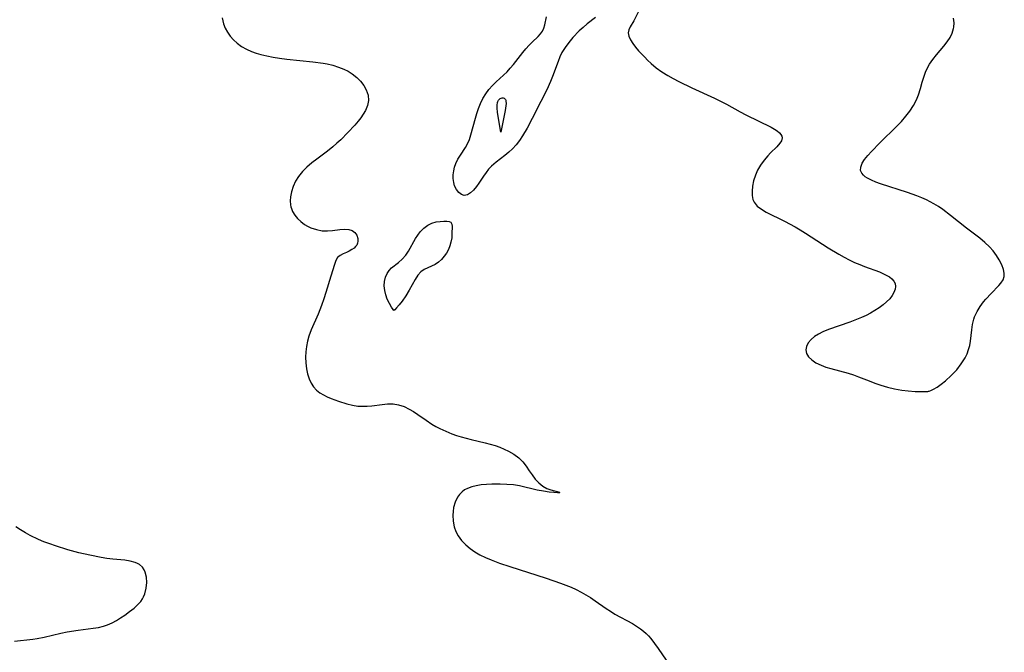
# Model space of a CAD drawing. Header units: metres. Extents: x 1073367 to 1082519, y 1569854 to 1574957.
# Tile 582 of 656: x 1078594 to 1078870, y 1573249 to 1573426. Entities that reach past the tile are written whole.
import ezdxf

# ---------------------------------------------------------------- set-up
doc = ezdxf.new("R2010")
doc.units = ezdxf.units.M
doc.layers.add('CGG_CurvaNivelLidar_v1', color=253, linetype='Continuous', lineweight=30)

msp = doc.modelspace()

# ---------------------------------------------------------------- linework, layer by layer
at = {"layer": 'CGG_CurvaNivelLidar_v1'}
for p, q in [((1078767.2323, 1573428.9007, 72), (1078765.7752, 1573426.0645, 72)), ((1078650.3169, 1573426.9565, 71.5), (1078650.7818, 1573425.2451, 71.5)), ((1078650.7818, 1573425.2451, 71.5), (1078651.2374, 1573424.0912, 71.5)), ((1078740.8101, 1573424.973, 71.5), (1078741.3154, 1573427.2699, 71.5)), ((1078755.027, 1573427.0507, 71.5), (1078752.7076, 1573425.226, 71.5)), ((1078765.7752, 1573426.0645, 72), (1078764.778, 1573424.4104, 72)), ((1078855.6219, 1573425.5865, 72), (1078855.4984, 1573426.8802, 72)), ((1078855.5751, 1573424.3287, 72), (1078855.6219, 1573425.5865, 72)), ((1078651.2374, 1573424.0912, 71.5), (1078651.8767, 1573422.8873, 71.5)), ((1078651.8767, 1573422.8873, 71.5), (1078652.6464, 1573421.769, 71.5)), ((1078739.6464, 1573422.4174, 71.5), (1078740.168, 1573423.2017, 71.5)), ((1078740.168, 1573423.2017, 71.5), (1078740.555, 1573424.0676, 71.5)), ((1078740.555, 1573424.0676, 71.5), (1078740.8101, 1573424.973, 71.5)), ((1078750.5308, 1573423.2821, 71.5), (1078748.714, 1573421.3857, 71.5)), ((1078751.5959, 1573424.272, 71.5), (1078750.5308, 1573423.2821, 71.5)), ((1078752.7076, 1573425.226, 71.5), (1078751.5959, 1573424.272, 71.5)), ((1078764.4148, 1573423.6125, 72), (1078764.2643, 1573422.7813, 72)), ((1078764.2643, 1573422.7813, 72), (1078764.418, 1573421.8282, 72)), ((1078764.778, 1573424.4104, 72), (1078764.4148, 1573423.6125, 72)), ((1078854.489, 1573421.4372, 72), (1078855.1199, 1573422.6766, 72)), ((1078855.1199, 1573422.6766, 72), (1078855.515, 1573423.9543, 72)), ((1078855.515, 1573423.9543, 72), (1078855.5751, 1573424.3287, 72)), ((1078652.6464, 1573421.769, 71.5), (1078653.5354, 1573420.744, 71.5)), ((1078653.5354, 1573420.744, 71.5), (1078654.5393, 1573419.8246, 71.5)), ((1078654.5393, 1573419.8246, 71.5), (1078655.7982, 1573418.9303, 71.5)), ((1078736.4491, 1573419.2429, 71.5), (1078737.3309, 1573420.1431, 71.5)), ((1078737.3309, 1573420.1431, 71.5), (1078738.9613, 1573421.6814, 71.5)), ((1078738.9613, 1573421.6814, 71.5), (1078739.6464, 1573422.4174, 71.5)), ((1078747.5773, 1573420.052, 71.5), (1078746.546, 1573418.6599, 71.5)), ((1078748.714, 1573421.3857, 71.5), (1078747.5773, 1573420.052, 71.5)), ((1078764.418, 1573421.8282, 72), (1078764.8523, 1573420.8136, 72)), ((1078764.8523, 1573420.8136, 72), (1078765.5052, 1573419.7574, 72)), ((1078765.5052, 1573419.7574, 72), (1078766.2731, 1573418.7411, 72)), ((1078852.7638, 1573419.0329, 72), (1078853.6858, 1573420.2255, 72)), ((1078853.6858, 1573420.2255, 72), (1078854.489, 1573421.4372, 72)), ((1078655.7982, 1573418.9303, 71.5), (1078657.1713, 1573418.167, 71.5)), ((1078657.1713, 1573418.167, 71.5), (1078658.6341, 1573417.5184, 71.5)), ((1078658.6341, 1573417.5184, 71.5), (1078659.8999, 1573417.0608, 71.5)), ((1078659.8999, 1573417.0608, 71.5), (1078661.2058, 1573416.6696, 71.5)), ((1078732.0414, 1573413.889, 71.5), (1078734.6621, 1573417.2306, 71.5)), ((1078734.6621, 1573417.2306, 71.5), (1078735.5533, 1573418.2686, 71.5)), ((1078735.5533, 1573418.2686, 71.5), (1078736.4491, 1573419.2429, 71.5)), ((1078745.6591, 1573417.1908, 71.5), (1078745.0881, 1573415.9846, 71.5)), ((1078746.546, 1573418.6599, 71.5), (1078745.6591, 1573417.1908, 71.5)), ((1078766.2731, 1573418.7411, 72), (1078767.1523, 1573417.7079, 72)), ((1078767.1523, 1573417.7079, 72), (1078768.865, 1573415.8754, 72)), ((1078850.6578, 1573416.529, 72), (1078852.7638, 1573419.0329, 72)), ((1078661.2058, 1573416.6696, 71.5), (1078662.9043, 1573416.2617, 71.5)), ((1078662.9043, 1573416.2617, 71.5), (1078664.6412, 1573415.9302, 71.5)), ((1078664.6412, 1573415.9302, 71.5), (1078666.4046, 1573415.6551, 71.5)), ((1078666.4046, 1573415.6551, 71.5), (1078668.533, 1573415.383, 71.5)), ((1078668.533, 1573415.383, 71.5), (1078675.7615, 1573414.6385, 71.5)), ((1078675.7615, 1573414.6385, 71.5), (1078678.6789, 1573414.2226, 71.5)), ((1078678.6789, 1573414.2226, 71.5), (1078679.7705, 1573414.0146, 71.5)), ((1078744.5894, 1573414.7334, 71.5), (1078743.0329, 1573410.513, 71.5)), ((1078745.0881, 1573415.9846, 71.5), (1078744.5894, 1573414.7334, 71.5)), ((1078768.865, 1573415.8754, 72), (1078769.649, 1573415.0931, 72)), ((1078769.649, 1573415.0931, 72), (1078770.6523, 1573414.1584, 72)), ((1078848.779, 1573413.9533, 72), (1078849.6363, 1573415.2248, 72)), ((1078849.6363, 1573415.2248, 72), (1078850.6578, 1573416.529, 72)), ((1078679.7705, 1573414.0146, 71.5), (1078681.3897, 1573413.6264, 71.5)), ((1078681.3897, 1573413.6264, 71.5), (1078682.9561, 1573413.1409, 71.5)), ((1078682.9561, 1573413.1409, 71.5), (1078684.452, 1573412.544, 71.5)), ((1078684.452, 1573412.544, 71.5), (1078685.6557, 1573411.9357, 71.5)), ((1078685.6557, 1573411.9357, 71.5), (1078686.7825, 1573411.2384, 71.5)), ((1078729.3105, 1573410.8943, 71.5), (1078730.2639, 1573411.8186, 71.5)), ((1078730.2639, 1573411.8186, 71.5), (1078731.1768, 1573412.8297, 71.5)), ((1078731.1768, 1573412.8297, 71.5), (1078732.0414, 1573413.889, 71.5)), ((1078770.6523, 1573414.1584, 72), (1078772.114, 1573412.9563, 72)), ((1078772.114, 1573412.9563, 72), (1078773.6752, 1573411.8302, 72)), ((1078773.6752, 1573411.8302, 72), (1078775.3151, 1573410.7775, 72)), ((1078847.2447, 1573410.6115, 72), (1078847.6393, 1573411.6787, 72)), ((1078847.6393, 1573411.6787, 72), (1078848.0994, 1573412.7151, 72)), ((1078848.0994, 1573412.7151, 72), (1078848.779, 1573413.9533, 72)), ((1078686.7825, 1573411.2384, 71.5), (1078688.0846, 1573410.2291, 71.5)), ((1078688.0846, 1573410.2291, 71.5), (1078689.1755, 1573409.1393, 71.5)), ((1078689.1755, 1573409.1393, 71.5), (1078690.0878, 1573407.9569, 71.5)), ((1078726.1575, 1573407.942, 71.5), (1078727.2215, 1573408.9923, 71.5)), ((1078727.2215, 1573408.9923, 71.5), (1078729.3105, 1573410.8943, 71.5)), ((1078742.434, 1573409.0418, 71.5), (1078741.3801, 1573406.7242, 71.5)), ((1078743.0329, 1573410.513, 71.5), (1078742.434, 1573409.0418, 71.5)), ((1078775.3151, 1573410.7775, 72), (1078776.8412, 1573409.8941, 72)), ((1078776.8412, 1573409.8941, 72), (1078778.4056, 1573409.0578, 72)), ((1078778.4056, 1573409.0578, 72), (1078782.0807, 1573407.2652, 72)), ((1078846.2143, 1573407.0984, 72), (1078846.7119, 1573408.8663, 72)), ((1078846.7119, 1573408.8663, 72), (1078847.2447, 1573410.6115, 72)), ((1078690.0878, 1573407.9569, 71.5), (1078690.7928, 1573406.7031, 71.5)), ((1078690.7928, 1573406.7031, 71.5), (1078691.2818, 1573405.258, 71.5)), ((1078724.2773, 1573405.5988, 71.5), (1078725.1663, 1573406.8202, 71.5)), ((1078725.1663, 1573406.8202, 71.5), (1078726.1575, 1573407.942, 71.5)), ((1078741.3801, 1573406.7242, 71.5), (1078739.7642, 1573403.4513, 71.5)), ((1078782.0807, 1573407.2652, 72), (1078788.4016, 1573404.3985, 72)), ((1078845.6508, 1573405.3394, 72), (1078846.2143, 1573407.0984, 72)), ((1078691.407, 1573403.7813, 71.5), (1078691.1331, 1573402.3446, 71.5)), ((1078691.2818, 1573405.258, 71.5), (1078691.407, 1573403.7813, 71.5)), ((1078722.8332, 1573402.9203, 71.5), (1078723.4995, 1573404.2937, 71.5)), ((1078723.4995, 1573404.2937, 71.5), (1078724.2773, 1573405.5988, 71.5)), ((1078727.4825, 1573402.4802, 71), (1078727.5945, 1573403.1789, 71)), ((1078727.5945, 1573403.1789, 71), (1078727.7021, 1573403.4963, 71)), ((1078727.7021, 1573403.4963, 71), (1078727.8655, 1573403.8055, 71)), ((1078727.8655, 1573403.8055, 71), (1078728.0751, 1573404.0666, 71)), ((1078728.0751, 1573404.0666, 71), (1078728.3242, 1573404.2673, 71)), ((1078728.3242, 1573404.2673, 71), (1078728.6001, 1573404.4053, 71)), ((1078728.6001, 1573404.4053, 71), (1078728.9046, 1573404.478, 71)), ((1078728.9046, 1573404.478, 71), (1078729.2011, 1573404.4722, 71)), ((1078729.2011, 1573404.4722, 71), (1078729.4673, 1573404.3799, 71)), ((1078729.4673, 1573404.3799, 71), (1078729.6448, 1573404.2372, 71)), ((1078729.6448, 1573404.2372, 71), (1078729.7878, 1573404.0432, 71)), ((1078729.7878, 1573404.0432, 71), (1078729.8955, 1573403.8094, 71)), ((1078729.8955, 1573403.8094, 71), (1078729.9647, 1573403.5449, 71)), ((1078729.9647, 1573403.5449, 71), (1078729.9891, 1573402.9387, 71)), ((1078739.7642, 1573403.4513, 71.5), (1078737.3129, 1573398.6914, 71.5)), ((1078788.4016, 1573404.3985, 72), (1078790.4897, 1573403.4045, 72)), ((1078790.4897, 1573403.4045, 72), (1078791.7784, 1573402.7392, 72)), ((1078844.2361, 1573402.3186, 72), (1078845.0683, 1573403.9145, 72)), ((1078845.0683, 1573403.9145, 72), (1078845.6508, 1573405.3394, 72)), ((1078690.5326, 1573400.9206, 71.5), (1078689.9457, 1573399.9161, 71.5)), ((1078691.1331, 1573402.3446, 71.5), (1078690.5326, 1573400.9206, 71.5)), ((1078721.8117, 1573400.0889, 71.5), (1078722.2855, 1573401.5208, 71.5)), ((1078722.2855, 1573401.5208, 71.5), (1078722.8332, 1573402.9203, 71.5)), ((1078727.481, 1573401.6549, 71), (1078727.4825, 1573402.4802, 71)), ((1078727.6076, 1573400.375, 71), (1078727.481, 1573401.6549, 71)), ((1078729.6952, 1573400.9815, 71), (1078728.5, 1573394.8223, 71)), ((1078729.9162, 1573402.2743, 71), (1078729.6952, 1573400.9815, 71)), ((1078729.9891, 1573402.9387, 71), (1078729.9162, 1573402.2743, 71)), ((1078791.7784, 1573402.7392, 72), (1078795.6306, 1573400.5469, 72)), ((1078795.6306, 1573400.5469, 72), (1078797.2706, 1573399.691, 72)), ((1078842.1361, 1573399.3147, 72), (1078843.2524, 1573400.7839, 72)), ((1078843.2524, 1573400.7839, 72), (1078844.2361, 1573402.3186, 72)), ((1078688.4874, 1573397.9369, 71.5), (1078687.5541, 1573396.8412, 71.5)), ((1078689.2565, 1573398.9221, 71.5), (1078688.4874, 1573397.9369, 71.5)), ((1078689.9457, 1573399.9161, 71.5), (1078689.2565, 1573398.9221, 71.5)), ((1078720.1216, 1573394.1119, 71.5), (1078721.4086, 1573398.7428, 71.5)), ((1078721.4086, 1573398.7428, 71.5), (1078721.8117, 1573400.0889, 71.5)), ((1078728.5, 1573394.8223, 71), (1078727.6076, 1573400.375, 71)), ((1078737.3129, 1573398.6914, 71.5), (1078735.8867, 1573396.0059, 71.5)), ((1078797.2706, 1573399.691, 72), (1078804.3264, 1573396.2343, 72)), ((1078839.55, 1573396.5219, 72), (1078840.8842, 1573397.8928, 72)), ((1078840.8842, 1573397.8928, 72), (1078842.1361, 1573399.3147, 72)), ((1078687.5541, 1573396.8412, 71.5), (1078685.6321, 1573394.7502, 71.5)), ((1078735.8867, 1573396.0059, 71.5), (1078734.6189, 1573393.8387, 71.5)), ((1078804.3264, 1573396.2343, 72), (1078805.2906, 1573395.6891, 72)), ((1078805.2906, 1573395.6891, 72), (1078806.0298, 1573395.1934, 72)), ((1078806.0298, 1573395.1934, 72), (1078806.6399, 1573394.6767, 72)), ((1078834.7923, 1573391.9001, 72), (1078839.55, 1573396.5219, 72)), ((1078683.6224, 1573392.7368, 71.5), (1078682.5428, 1573391.7405, 71.5)), ((1078685.6321, 1573394.7502, 71.5), (1078683.6224, 1573392.7368, 71.5)), ((1078719.1985, 1573391.6165, 71.5), (1078719.705, 1573392.8173, 71.5)), ((1078719.705, 1573392.8173, 71.5), (1078720.1216, 1573394.1119, 71.5)), ((1078733.7342, 1573392.5307, 71.5), (1078732.7776, 1573391.2993, 71.5)), ((1078734.6189, 1573393.8387, 71.5), (1078733.7342, 1573392.5307, 71.5)), ((1078806.6399, 1573394.6767, 72), (1078807.0437, 1573394.2059, 72)), ((1078807.2059, 1573392.4091, 72), (1078806.7817, 1573391.7326, 72)), ((1078807.0437, 1573394.2059, 72), (1078807.2871, 1573393.7654, 72)), ((1078807.3968, 1573393.3111, 72), (1078807.2059, 1573392.4091, 72)), ((1078807.2871, 1573393.7654, 72), (1078807.3968, 1573393.3111, 72)), ((1078679.8986, 1573389.5608, 71.5), (1078676.9048, 1573387.3158, 71.5)), ((1078681.4282, 1573390.7783, 71.5), (1078679.8986, 1573389.5608, 71.5)), ((1078682.5428, 1573391.7405, 71.5), (1078681.4282, 1573390.7783, 71.5)), ((1078717.1599, 1573388.4194, 71.5), (1078718.5865, 1573390.557, 71.5)), ((1078718.5865, 1573390.557, 71.5), (1078719.1985, 1573391.6165, 71.5)), ((1078731.743, 1573390.1618, 71.5), (1078730.7177, 1573389.2071, 71.5)), ((1078732.7776, 1573391.2993, 71.5), (1078731.743, 1573390.1618, 71.5)), ((1078805.9454, 1573390.7809, 72), (1078804.1649, 1573389.0368, 72)), ((1078806.7817, 1573391.7326, 72), (1078805.9454, 1573390.7809, 72)), ((1078831.4283, 1573388.3199, 72), (1078832.4419, 1573389.4517, 72)), ((1078832.4419, 1573389.4517, 72), (1078834.7923, 1573391.9001, 72)), ((1078676.9048, 1573387.3158, 71.5), (1078675.5097, 1573386.2253, 71.5)), ((1078715.8899, 1573386.0349, 71.5), (1078716.4697, 1573387.2558, 71.5)), ((1078716.4697, 1573387.2558, 71.5), (1078717.1599, 1573388.4194, 71.5)), ((1078729.6481, 1573388.3247, 71.5), (1078727.1705, 1573386.4282, 71.5)), ((1078730.7177, 1573389.2071, 71.5), (1078729.6481, 1573388.3247, 71.5)), ((1078802.3527, 1573386.9982, 72), (1078801.3861, 1573385.628, 72)), ((1078803.4081, 1573388.2542, 72), (1078802.3527, 1573386.9982, 72)), ((1078804.1649, 1573389.0368, 72), (1078803.4081, 1573388.2542, 72)), ((1078829.8649, 1573386.1668, 72), (1078830.5486, 1573387.225, 72)), ((1078830.5486, 1573387.225, 72), (1078831.4283, 1573388.3199, 72)), ((1078674.1326, 1573385.0348, 71.5), (1078672.8751, 1573383.7745, 71.5)), ((1078675.5097, 1573386.2253, 71.5), (1078674.1326, 1573385.0348, 71.5)), ((1078715.1833, 1573382.9134, 71.5), (1078715.3068, 1573383.9643, 71.5)), ((1078715.3068, 1573383.9643, 71.5), (1078715.5426, 1573385.0113, 71.5)), ((1078715.5426, 1573385.0113, 71.5), (1078715.8899, 1573386.0349, 71.5)), ((1078725.0891, 1573384.4276, 71.5), (1078724.3672, 1573383.4972, 71.5)), ((1078725.8816, 1573385.2975, 71.5), (1078725.0891, 1573384.4276, 71.5)), ((1078727.1705, 1573386.4282, 71.5), (1078725.8816, 1573385.2975, 71.5)), ((1078800.542, 1573384.1736, 72), (1078799.9065, 1573382.7686, 72)), ((1078801.3861, 1573385.628, 72), (1078800.542, 1573384.1736, 72)), ((1078829.4206, 1573384.1186, 72), (1078829.4361, 1573385.0609, 72)), ((1078829.7422, 1573383.3343, 72), (1078829.4206, 1573384.1186, 72)), ((1078829.4361, 1573385.0609, 72), (1078829.8649, 1573386.1668, 72)), ((1078670.9381, 1573381.059, 71.5), (1078670.2769, 1573379.6243, 71.5)), ((1078671.782, 1573382.4265, 71.5), (1078670.9381, 1573381.059, 71.5)), ((1078672.8751, 1573383.7745, 71.5), (1078671.782, 1573382.4265, 71.5)), ((1078715.1788, 1573381.8086, 71.5), (1078715.1833, 1573382.9134, 71.5)), ((1078715.3048, 1573380.7504, 71.5), (1078715.1788, 1573381.8086, 71.5)), ((1078723.6972, 1573382.5328, 71.5), (1078722.3859, 1573380.5338, 71.5)), ((1078724.3672, 1573383.4972, 71.5), (1078723.6972, 1573382.5328, 71.5)), ((1078799.4064, 1573381.2135, 72), (1078799.0878, 1573379.6598, 72)), ((1078799.9065, 1573382.7686, 72), (1078799.4064, 1573381.2135, 72)), ((1078830.2317, 1573382.7529, 72), (1078829.7422, 1573383.3343, 72)), ((1078830.7361, 1573382.3339, 72), (1078830.2317, 1573382.7529, 72)), ((1078831.3277, 1573381.9428, 72), (1078830.7361, 1573382.3339, 72)), ((1078832.4313, 1573381.3588, 72), (1078831.3277, 1573381.9428, 72)), ((1078833.6801, 1573380.8206, 72), (1078832.4313, 1573381.3588, 72)), ((1078670.2769, 1573379.6243, 71.5), (1078669.7997, 1573378.1526, 71.5)), ((1078715.5631, 1573379.7694, 71.5), (1078715.3048, 1573380.7504, 71.5)), ((1078716.054, 1573378.7246, 71.5), (1078715.5631, 1573379.7694, 71.5)), ((1078716.6976, 1573377.8905, 71.5), (1078716.054, 1573378.7246, 71.5)), ((1078720.8859, 1573378.6197, 71.5), (1078720.0159, 1573377.8282, 71.5)), ((1078721.7246, 1573379.6072, 71.5), (1078720.8859, 1573378.6197, 71.5)), ((1078722.3859, 1573380.5338, 71.5), (1078721.7246, 1573379.6072, 71.5)), ((1078799.0878, 1573379.6598, 72), (1078798.9615, 1573378.3439, 72)), ((1078798.9615, 1573378.3439, 72), (1078798.9989, 1573377.0946, 72)), ((1078835.0373, 1573380.3179, 72), (1078833.6801, 1573380.8206, 72)), ((1078842.6068, 1573377.905, 72), (1078835.0373, 1573380.3179, 72)), ((1078669.5212, 1573376.6717, 71.5), (1078669.4593, 1573375.5462, 71.5)), ((1078669.4593, 1573375.5462, 71.5), (1078669.5464, 1573374.4465, 71.5)), ((1078669.7997, 1573378.1526, 71.5), (1078669.5212, 1573376.6717, 71.5)), ((1078717.4494, 1573377.326, 71.5), (1078716.6976, 1573377.8905, 71.5)), ((1078718.2726, 1573377.108, 71.5), (1078717.4494, 1573377.326, 71.5)), ((1078719.137, 1573377.2971, 71.5), (1078718.2726, 1573377.108, 71.5)), ((1078720.0159, 1573377.8282, 71.5), (1078719.137, 1573377.2971, 71.5)), ((1078798.9989, 1573377.0946, 72), (1078799.2356, 1573375.9459, 72)), ((1078799.2356, 1573375.9459, 72), (1078799.5513, 1573375.2128, 72)), ((1078845.2051, 1573376.9989, 72), (1078842.6068, 1573377.905, 72)), ((1078846.5794, 1573376.455, 72), (1078845.2051, 1573376.9989, 72)), ((1078847.9263, 1573375.8545, 72), (1078846.5794, 1573376.455, 72)), ((1078848.9617, 1573375.3336, 72), (1078847.9263, 1573375.8545, 72)), ((1078669.5464, 1573374.4465, 71.5), (1078669.651, 1573373.9151, 71.5)), ((1078669.651, 1573373.9151, 71.5), (1078669.7891, 1573373.4279, 71.5)), ((1078669.7891, 1573373.4279, 71.5), (1078670.1156, 1573372.6171, 71.5)), ((1078799.5513, 1573375.2128, 72), (1078800.1055, 1573374.4497, 72)), ((1078800.1055, 1573374.4497, 72), (1078800.4178, 1573374.1308, 72)), ((1078800.4178, 1573374.1308, 72), (1078801.5836, 1573373.227, 72)), ((1078801.5836, 1573373.227, 72), (1078802.9713, 1573372.4149, 72)), ((1078849.9734, 1573374.7699, 72), (1078848.9617, 1573375.3336, 72)), ((1078851.2438, 1573373.9826, 72), (1078849.9734, 1573374.7699, 72)), ((1078852.4792, 1573373.1391, 72), (1078851.2438, 1573373.9826, 72)), ((1078854.6636, 1573371.4955, 72), (1078852.4792, 1573373.1391, 72)), ((1078670.1156, 1573372.6171, 71.5), (1078670.7308, 1573371.5694, 71.5)), ((1078670.7308, 1573371.5694, 71.5), (1078671.5068, 1573370.6083, 71.5)), ((1078671.5068, 1573370.6083, 71.5), (1078672.4153, 1573369.7426, 71.5)), ((1078802.9713, 1573372.4149, 72), (1078808.1137, 1573369.8558, 72)), ((1078859.1532, 1573367.8825, 72), (1078854.6636, 1573371.4955, 72)), ((1078672.4153, 1573369.7426, 71.5), (1078673.435, 1573368.986, 71.5)), ((1078673.435, 1573368.986, 71.5), (1078674.3183, 1573368.4694, 71.5)), ((1078674.3183, 1573368.4694, 71.5), (1078675.2477, 1573368.0326, 71.5)), ((1078675.2477, 1573368.0326, 71.5), (1078676.8219, 1573367.4982, 71.5)), ((1078676.8219, 1573367.4982, 71.5), (1078678.4398, 1573367.2094, 71.5)), ((1078679.8655, 1573367.1756, 71.5), (1078681.2757, 1573367.2785, 71.5)), ((1078681.2757, 1573367.2785, 71.5), (1078683.3965, 1573367.5129, 71.5)), ((1078683.3965, 1573367.5129, 71.5), (1078684.6822, 1573367.5875, 71.5)), ((1078684.6822, 1573367.5875, 71.5), (1078685.846, 1573367.5192, 71.5)), ((1078685.846, 1573367.5192, 71.5), (1078686.8322, 1573367.2399, 71.5)), ((1078686.8322, 1573367.2399, 71.5), (1078687.6084, 1573366.682, 71.5)), ((1078705.9189, 1573366.8806, 71.5), (1078706.9143, 1573367.9059, 71.5)), ((1078706.9143, 1573367.9059, 71.5), (1078708.0145, 1573368.737, 71.5)), ((1078708.0145, 1573368.737, 71.5), (1078709.1836, 1573369.3352, 71.5)), ((1078709.1836, 1573369.3352, 71.5), (1078710.3439, 1573369.6655, 71.5)), ((1078710.3439, 1573369.6655, 71.5), (1078711.4829, 1573369.8205, 71.5)), ((1078711.4829, 1573369.8205, 71.5), (1078712.5418, 1573369.8798, 71.5)), ((1078712.5418, 1573369.8798, 71.5), (1078713.3515, 1573369.888, 71.5)), ((1078713.3515, 1573369.888, 71.5), (1078714.0141, 1573369.8053, 71.5)), ((1078714.0141, 1573369.8053, 71.5), (1078714.4846, 1573369.5546, 71.5)), ((1078714.4846, 1573369.5546, 71.5), (1078714.7329, 1573369.075, 71.5)), ((1078714.7329, 1573369.075, 71.5), (1078714.8224, 1573368.3934, 71.5)), ((1078714.8224, 1573368.3934, 71.5), (1078714.812, 1573366.4396, 71.5)), ((1078808.1137, 1573369.8558, 72), (1078811.0391, 1573368.2727, 72)), ((1078811.0391, 1573368.2727, 72), (1078812.4971, 1573367.4213, 72)), ((1078812.4971, 1573367.4213, 72), (1078813.9971, 1573366.4931, 72)), ((1078862.8322, 1573365.0645, 72), (1078859.1532, 1573367.8825, 72)), ((1078678.4398, 1573367.2094, 71.5), (1078679.8655, 1573367.1756, 71.5)), ((1078687.6084, 1573366.682, 71.5), (1078688.1371, 1573365.9188, 71.5)), ((1078688.1371, 1573365.9188, 71.5), (1078688.4139, 1573365.0415, 71.5)), ((1078688.4139, 1573365.0415, 71.5), (1078688.4406, 1573364.2657, 71.5)), ((1078702.6637, 1573361.4477, 71.5), (1078704.6125, 1573364.9721, 71.5)), ((1078704.6125, 1573364.9721, 71.5), (1078705.2328, 1573365.9623, 71.5)), ((1078705.2328, 1573365.9623, 71.5), (1078705.9189, 1573366.8806, 71.5)), ((1078714.7304, 1573365.2217, 71.5), (1078714.5251, 1573363.9502, 71.5)), ((1078714.812, 1573366.4396, 71.5), (1078714.7304, 1573365.2217, 71.5)), ((1078813.9971, 1573366.4931, 72), (1078820.3363, 1573362.3831, 72)), ((1078864.2773, 1573363.8887, 72), (1078862.8322, 1573365.0645, 72)), ((1078686.7195, 1573361.8793, 71.5), (1078686.0121, 1573361.4656, 71.5)), ((1078687.3552, 1573362.3412, 71.5), (1078686.7195, 1573361.8793, 71.5)), ((1078687.7813, 1573362.7439, 71.5), (1078687.3552, 1573362.3412, 71.5)), ((1078688.1117, 1573363.188, 71.5), (1078687.7813, 1573362.7439, 71.5)), ((1078688.3354, 1573363.7078, 71.5), (1078688.1117, 1573363.188, 71.5)), ((1078688.4406, 1573364.2657, 71.5), (1078688.3354, 1573363.7078, 71.5)), ((1078713.8143, 1573361.9013, 71.5), (1078713.2909, 1573360.9293, 71.5)), ((1078714.228, 1573362.9162, 71.5), (1078713.8143, 1573361.9013, 71.5)), ((1078714.5251, 1573363.9502, 71.5), (1078714.228, 1573362.9162, 71.5)), ((1078820.3363, 1573362.3831, 72), (1078823.3009, 1573360.5908, 72)), ((1078865.6028, 1573362.6495, 72), (1078864.2773, 1573363.8887, 72)), ((1078866.6086, 1573361.5074, 72), (1078865.6028, 1573362.6495, 72)), ((1078682.7218, 1573359.6455, 71.5), (1078682.2086, 1573358.8105, 71.5)), ((1078683.4409, 1573360.2382, 71.5), (1078682.7218, 1573359.6455, 71.5)), ((1078684.3164, 1573360.684, 71.5), (1078683.4409, 1573360.2382, 71.5)), ((1078685.2712, 1573361.1012, 71.5), (1078684.3164, 1573360.684, 71.5)), ((1078686.0121, 1573361.4656, 71.5), (1078685.2712, 1573361.1012, 71.5)), ((1078699.7882, 1573358.287, 71.5), (1078700.8867, 1573359.2335, 71.5)), ((1078700.8867, 1573359.2335, 71.5), (1078701.8745, 1573360.3043, 71.5)), ((1078701.8745, 1573360.3043, 71.5), (1078702.6637, 1573361.4477, 71.5)), ((1078711.8685, 1573359.1646, 71.5), (1078710.9884, 1573358.41, 71.5)), ((1078712.6587, 1573360.0259, 71.5), (1078711.8685, 1573359.1646, 71.5)), ((1078713.2909, 1573360.9293, 71.5), (1078712.6587, 1573360.0259, 71.5)), ((1078823.3009, 1573360.5908, 72), (1078824.8074, 1573359.7525, 72)), ((1078824.8074, 1573359.7525, 72), (1078826.2533, 1573359.0071, 72)), ((1078826.2533, 1573359.0071, 72), (1078827.7125, 1573358.3151, 72)), ((1078867.5232, 1573360.2664, 72), (1078866.6086, 1573361.5074, 72)), ((1078868.3074, 1573359.0037, 72), (1078867.5232, 1573360.2664, 72)), ((1078869.0159, 1573357.6116, 72), (1078868.3074, 1573359.0037, 72)), ((1078681.8293, 1573357.76, 71.5), (1078680.8655, 1573354.4313, 71.5)), ((1078682.2086, 1573358.8105, 71.5), (1078681.8293, 1573357.76, 71.5)), ((1078697.1797, 1573356.0785, 71.5), (1078697.8817, 1573356.8088, 71.5)), ((1078697.8817, 1573356.8088, 71.5), (1078699.7882, 1573358.287, 71.5)), ((1078707.0012, 1573356.29, 71.5), (1078706.0683, 1573355.647, 71.5)), ((1078709.0963, 1573357.2279, 71.5), (1078707.0012, 1573356.29, 71.5)), ((1078710.0534, 1573357.7625, 71.5), (1078709.0963, 1573357.2279, 71.5)), ((1078710.9884, 1573358.41, 71.5), (1078710.0534, 1573357.7625, 71.5)), ((1078827.7125, 1573358.3151, 72), (1078829.1802, 1573357.682, 72)), ((1078829.1802, 1573357.682, 72), (1078830.5116, 1573357.1616, 72)), ((1078830.5116, 1573357.1616, 72), (1078834.7301, 1573355.6117, 72)), ((1078869.5159, 1573356.2704, 72), (1078869.0159, 1573357.6116, 72)), ((1078869.719, 1573355.2801, 72), (1078869.5159, 1573356.2704, 72)), ((1078680.8655, 1573354.4313, 71.5), (1078679.479, 1573349.8858, 71.5)), ((1078695.8859, 1573352.9556, 71.5), (1078696.1417, 1573354.1456, 71.5)), ((1078696.1417, 1573354.1456, 71.5), (1078696.5925, 1573355.2161, 71.5)), ((1078696.5925, 1573355.2161, 71.5), (1078697.1797, 1573356.0785, 71.5)), ((1078704.5208, 1573353.5107, 71.5), (1078702.8218, 1573350.5064, 71.5)), ((1078705.275, 1573354.712, 71.5), (1078704.5208, 1573353.5107, 71.5)), ((1078706.0683, 1573355.647, 71.5), (1078705.275, 1573354.712, 71.5)), ((1078834.7301, 1573355.6117, 72), (1078836.0393, 1573355.0482, 72)), ((1078836.0393, 1573355.0482, 72), (1078836.7971, 1573354.6603, 72)), ((1078836.7971, 1573354.6603, 72), (1078837.48, 1573354.2405, 72)), ((1078837.48, 1573354.2405, 72), (1078838.2016, 1573353.6628, 72)), ((1078838.2016, 1573353.6628, 72), (1078838.736, 1573353.0412, 72)), ((1078869.3528, 1573353.4007, 72), (1078869.6923, 1573354.3454, 72)), ((1078869.6923, 1573354.3454, 72), (1078869.719, 1573355.2801, 72)), ((1078695.8312, 1573351.6969, 71.5), (1078695.8859, 1573352.9556, 71.5)), ((1078695.9704, 1573350.4218, 71.5), (1078695.8312, 1573351.6969, 71.5)), ((1078838.736, 1573353.0412, 72), (1078839.0761, 1573352.3571, 72)), ((1078839.0898, 1573350.7577, 72), (1078838.7651, 1573349.8758, 72)), ((1078839.0761, 1573352.3571, 72), (1078839.1952, 1573351.5792, 72)), ((1078839.1952, 1573351.5792, 72), (1078839.0898, 1573350.7577, 72)), ((1078866.004, 1573349.5922, 72), (1078868.1467, 1573351.7964, 72)), ((1078868.1467, 1573351.7964, 72), (1078868.7501, 1573352.4959, 72)), ((1078868.7501, 1573352.4959, 72), (1078869.3528, 1573353.4007, 72)), ((1078678.886, 1573348.0549, 71.5), (1078678.2444, 1573346.2153, 71.5)), ((1078679.479, 1573349.8858, 71.5), (1078678.886, 1573348.0549, 71.5)), ((1078696.2649, 1573349.1779, 71.5), (1078695.9704, 1573350.4218, 71.5)), ((1078696.6688, 1573348.0128, 71.5), (1078696.2649, 1573349.1779, 71.5)), ((1078697.254, 1573346.7338, 71.5), (1078696.6688, 1573348.0128, 71.5)), ((1078701.844, 1573348.9057, 71.5), (1078700.8586, 1573347.4567, 71.5)), ((1078702.8218, 1573350.5064, 71.5), (1078701.844, 1573348.9057, 71.5)), ((1078837.5711, 1573348.1252, 72), (1078836.7023, 1573347.2489, 72)), ((1078838.2507, 1573348.9921, 72), (1078837.5711, 1573348.1252, 72)), ((1078838.7651, 1573349.8758, 72), (1078838.2507, 1573348.9921, 72)), ((1078863.894, 1573347.2473, 72), (1078864.5389, 1573348.0191, 72)), ((1078864.5389, 1573348.0191, 72), (1078866.004, 1573349.5922, 72)), ((1078678.2444, 1573346.2153, 71.5), (1078677.3029, 1573343.8164, 71.5)), ((1078697.8258, 1573345.7278, 71.5), (1078697.254, 1573346.7338, 71.5)), ((1078698.2752, 1573345.0728, 71.5), (1078697.8258, 1573345.7278, 71.5)), ((1078699.2731, 1573345.5169, 71.5), (1078698.7469, 1573344.996, 71.5)), ((1078700.0045, 1573346.3541, 71.5), (1078699.2731, 1573345.5169, 71.5)), ((1078700.8586, 1573347.4567, 71.5), (1078700.0045, 1573346.3541, 71.5)), ((1078834.6024, 1573345.593, 72), (1078833.4183, 1573344.8157, 72)), ((1078835.7059, 1573346.4073, 72), (1078834.6024, 1573345.593, 72)), ((1078836.7023, 1573347.2489, 72), (1078835.7059, 1573346.4073, 72)), ((1078862.0652, 1573344.5205, 72), (1078862.9153, 1573345.9223, 72)), ((1078862.9153, 1573345.9223, 72), (1078863.894, 1573347.2473, 72)), ((1078677.3029, 1573343.8164, 71.5), (1078675.3678, 1573339.3804, 71.5)), ((1078698.5, 1573344.8492, 71.5), (1078698.2752, 1573345.0728, 71.5)), ((1078698.7469, 1573344.996, 71.5), (1078698.5, 1573344.8492, 71.5)), ((1078829.6766, 1573342.8366, 72), (1078828.3034, 1573342.2481, 72)), ((1078830.9408, 1573343.4375, 72), (1078829.6766, 1573342.8366, 72)), ((1078832.1679, 1573344.0821, 72), (1078830.9408, 1573343.4375, 72)), ((1078833.4183, 1573344.8157, 72), (1078832.1679, 1573344.0821, 72)), ((1078860.8224, 1573340.8941, 72), (1078861.1821, 1573342.4034, 72)), ((1078861.1821, 1573342.4034, 72), (1078861.3947, 1573343.041, 72)), ((1078861.3947, 1573343.041, 72), (1078862.0652, 1573344.5205, 72)), ((1078826.438, 1573341.5475, 72), (1078820.413, 1573339.4408, 72)), ((1078828.3034, 1573342.2481, 72), (1078826.438, 1573341.5475, 72)), ((1078860.5884, 1573339.339, 72), (1078860.8224, 1573340.8941, 72)), ((1078674.7105, 1573337.6056, 71.5), (1078674.2994, 1573336.1634, 71.5)), ((1078675.3678, 1573339.3804, 71.5), (1078674.7105, 1573337.6056, 71.5)), ((1078816.504, 1573337.4746, 72), (1078815.5546, 1573336.6921, 72)), ((1078817.6134, 1573338.1814, 72), (1078816.504, 1573337.4746, 72)), ((1078818.8497, 1573338.8081, 72), (1078817.6134, 1573338.1814, 72)), ((1078820.413, 1573339.4408, 72), (1078818.8497, 1573338.8081, 72)), ((1078860.2387, 1573336.1633, 72), (1078860.5884, 1573339.339, 72)), ((1078673.9968, 1573334.7038, 71.5), (1078673.8059, 1573333.2368, 71.5)), ((1078674.2994, 1573336.1634, 71.5), (1078673.9968, 1573334.7038, 71.5)), ((1078814.2064, 1573334.7433, 72), (1078814.0308, 1573333.7307, 72)), ((1078814.7349, 1573335.7433, 72), (1078814.2064, 1573334.7433, 72)), ((1078815.5546, 1573336.6921, 72), (1078814.7349, 1573335.7433, 72)), ((1078859.7186, 1573333.8127, 72), (1078860.0486, 1573335.0234, 72)), ((1078860.0486, 1573335.0234, 72), (1078860.2387, 1573336.1633, 72)), ((1078673.8059, 1573333.2368, 71.5), (1078673.7307, 1573331.6781, 71.5)), ((1078673.7307, 1573331.6781, 71.5), (1078673.781, 1573330.1371, 71.5)), ((1078814.0308, 1573333.7307, 72), (1078814.2588, 1573332.746, 72)), ((1078814.2588, 1573332.746, 72), (1078814.8346, 1573331.8099, 72)), ((1078814.8346, 1573331.8099, 72), (1078815.693, 1573330.9488, 72)), ((1078857.6571, 1573329.817, 72), (1078858.7214, 1573331.5232, 72)), ((1078858.7214, 1573331.5232, 72), (1078859.2833, 1573332.6732, 72)), ((1078859.2833, 1573332.6732, 72), (1078859.7186, 1573333.8127, 72)), ((1078673.781, 1573330.1371, 71.5), (1078673.9795, 1573328.4713, 71.5)), ((1078815.693, 1573330.9488, 72), (1078816.8961, 1573330.1219, 72)), ((1078816.8961, 1573330.1219, 72), (1078818.3125, 1573329.4229, 72)), ((1078818.3125, 1573329.4229, 72), (1078819.6481, 1573328.9272, 72)), ((1078819.6481, 1573328.9272, 72), (1078821.0678, 1573328.4959, 72)), ((1078856.3879, 1573328.1891, 72), (1078857.6571, 1573329.817, 72)), ((1078673.9795, 1573328.4713, 71.5), (1078674.2882, 1573327.0303, 71.5)), ((1078674.2882, 1573327.0303, 71.5), (1078674.7249, 1573325.6653, 71.5)), ((1078821.0678, 1573328.4959, 72), (1078825.957, 1573327.1824, 72)), ((1078825.957, 1573327.1824, 72), (1078827.4164, 1573326.7285, 72)), ((1078827.4164, 1573326.7285, 72), (1078828.8729, 1573326.1978, 72)), ((1078828.8729, 1573326.1978, 72), (1078831.845, 1573325.018, 72)), ((1078853.2165, 1573325.072, 72), (1078854.8268, 1573326.5289, 72)), ((1078854.8268, 1573326.5289, 72), (1078856.3879, 1573328.1891, 72)), ((1078674.7249, 1573325.6653, 71.5), (1078675.303, 1573324.4034, 71.5)), ((1078675.303, 1573324.4034, 71.5), (1078675.9955, 1573323.335, 71.5)), ((1078675.9955, 1573323.335, 71.5), (1078676.8385, 1573322.4163, 71.5)), ((1078831.845, 1573325.018, 72), (1078833.4309, 1573324.4231, 72)), ((1078833.4309, 1573324.4231, 72), (1078835.1028, 1573323.8491, 72)), ((1078835.1028, 1573323.8491, 72), (1078836.9971, 1573323.2843, 72)), ((1078836.9971, 1573323.2843, 72), (1078838.9155, 1573322.8216, 72)), ((1078849.8778, 1573322.693, 72), (1078850.8551, 1573323.2967, 72)), ((1078850.8551, 1573323.2967, 72), (1078851.9871, 1573324.0962, 72)), ((1078851.9871, 1573324.0962, 72), (1078853.2165, 1573325.072, 72)), ((1078676.8385, 1573322.4163, 71.5), (1078677.7743, 1573321.7019, 71.5)), ((1078677.7743, 1573321.7019, 71.5), (1078678.8203, 1573321.0905, 71.5)), ((1078678.8203, 1573321.0905, 71.5), (1078679.8529, 1573320.5777, 71.5)), ((1078679.8529, 1573320.5777, 71.5), (1078680.9375, 1573320.1006, 71.5)), ((1078838.9155, 1573322.8216, 72), (1078840.9747, 1573322.4594, 72)), ((1078840.9747, 1573322.4594, 72), (1078842.7982, 1573322.2411, 72)), ((1078842.7982, 1573322.2411, 72), (1078844.69, 1573322.0986, 72)), ((1078844.69, 1573322.0986, 72), (1078846.2976, 1573322.0417, 72)), ((1078846.2976, 1573322.0417, 72), (1078847.5295, 1573322.0455, 72)), ((1078847.5295, 1573322.0455, 72), (1078848.2928, 1573322.0856, 72)), ((1078848.2928, 1573322.0856, 72), (1078848.5, 1573322.1322, 72)), ((1078848.5, 1573322.1322, 72), (1078848.6536, 1573322.1254, 72)), ((1078848.6536, 1573322.1254, 72), (1078849.1334, 1573322.3077, 72)), ((1078849.1334, 1573322.3077, 72), (1078849.8778, 1573322.693, 72)), ((1078680.9375, 1573320.1006, 71.5), (1078682.9477, 1573319.34, 71.5)), ((1078682.9477, 1573319.34, 71.5), (1078685.356, 1573318.5769, 71.5)), ((1078685.356, 1573318.5769, 71.5), (1078686.8798, 1573318.2024, 71.5)), ((1078686.8798, 1573318.2024, 71.5), (1078688.419, 1573317.9689, 71.5)), ((1078688.419, 1573317.9689, 71.5), (1078689.7343, 1573317.913, 71.5)), ((1078689.7343, 1573317.913, 71.5), (1078691.056, 1573317.9623, 71.5)), ((1078691.056, 1573317.9623, 71.5), (1078692.3764, 1573318.0811, 71.5)), ((1078692.3764, 1573318.0811, 71.5), (1078695.2361, 1573318.4452, 71.5)), ((1078695.2361, 1573318.4452, 71.5), (1078696.7768, 1573318.5929, 71.5)), ((1078696.7768, 1573318.5929, 71.5), (1078698.296, 1573318.584, 71.5)), ((1078698.296, 1573318.584, 71.5), (1078699.8478, 1573318.3272, 71.5)), ((1078699.8478, 1573318.3272, 71.5), (1078701.3681, 1573317.8375, 71.5)), ((1078701.3681, 1573317.8375, 71.5), (1078702.8437, 1573317.1485, 71.5)), ((1078702.8437, 1573317.1485, 71.5), (1078704.0304, 1573316.4454, 71.5)), ((1078704.0304, 1573316.4454, 71.5), (1078705.195, 1573315.6607, 71.5)), ((1078705.195, 1573315.6607, 71.5), (1078707.5329, 1573313.9936, 71.5)), ((1078707.5329, 1573313.9936, 71.5), (1078709.2046, 1573312.8917, 71.5)), ((1078709.2046, 1573312.8917, 71.5), (1078710.2769, 1573312.2696, 71.5)), ((1078710.2769, 1573312.2696, 71.5), (1078711.3821, 1573311.6885, 71.5)), ((1078711.3821, 1573311.6885, 71.5), (1078713.0563, 1573310.9013, 71.5)), ((1078713.0563, 1573310.9013, 71.5), (1078714.7824, 1573310.2005, 71.5)), ((1078714.7824, 1573310.2005, 71.5), (1078716.0872, 1573309.7437, 71.5)), ((1078716.0872, 1573309.7437, 71.5), (1078717.4122, 1573309.3324, 71.5)), ((1078717.4122, 1573309.3324, 71.5), (1078720.1742, 1573308.5982, 71.5)), ((1078720.1742, 1573308.5982, 71.5), (1078724.1687, 1573307.6501, 71.5)), ((1078724.1687, 1573307.6501, 71.5), (1078725.5493, 1573307.2932, 71.5)), ((1078725.5493, 1573307.2932, 71.5), (1078726.9021, 1573306.8966, 71.5)), ((1078726.9021, 1573306.8966, 71.5), (1078728.2161, 1573306.4426, 71.5)), ((1078728.2161, 1573306.4426, 71.5), (1078729.4561, 1573305.9277, 71.5)), ((1078729.4561, 1573305.9277, 71.5), (1078730.6411, 1573305.3479, 71.5)), ((1078730.6411, 1573305.3479, 71.5), (1078732.1722, 1573304.4504, 71.5)), ((1078732.1722, 1573304.4504, 71.5), (1078733.5466, 1573303.4391, 71.5)), ((1078733.5466, 1573303.4391, 71.5), (1078734.7145, 1573302.3029, 71.5)), ((1078734.7145, 1573302.3029, 71.5), (1078735.612, 1573301.106, 71.5)), ((1078735.612, 1573301.106, 71.5), (1078736.4295, 1573299.8476, 71.5)), ((1078736.4295, 1573299.8476, 71.5), (1078737.2602, 1573298.6448, 71.5)), ((1078737.2602, 1573298.6448, 71.5), (1078738.1626, 1573297.4965, 71.5)), ((1078721.5819, 1573295.6345, 71.5), (1078720.3398, 1573295.3229, 71.5)), ((1078723.0112, 1573295.8547, 71.5), (1078721.5819, 1573295.6345, 71.5)), ((1078724.4966, 1573295.9813, 71.5), (1078723.0112, 1573295.8547, 71.5)), ((1078726.0191, 1573296.0422, 71.5), (1078724.4966, 1573295.9813, 71.5)), ((1078728.3124, 1573296.0548, 71.5), (1078726.0191, 1573296.0422, 71.5)), ((1078730.1914, 1573296.0048, 71.5), (1078728.3124, 1573296.0548, 71.5)), ((1078732.0541, 1573295.8475, 71.5), (1078730.1914, 1573296.0048, 71.5)), ((1078733.7661, 1573295.5617, 71.5), (1078732.0541, 1573295.8475, 71.5)), ((1078738.6999, 1573294.4032, 71.5), (1078733.7661, 1573295.5617, 71.5)), ((1078738.1626, 1573297.4965, 71.5), (1078739.1378, 1573296.4575, 71.5)), ((1078739.1378, 1573296.4575, 71.5), (1078740.2651, 1573295.5364, 71.5)), ((1078740.2651, 1573295.5364, 71.5), (1078741.4272, 1573294.888, 71.5)), ((1078716.9326, 1573293.1832, 71.5), (1078716.3485, 1573292.3779, 71.5)), ((1078717.6342, 1573293.8881, 71.5), (1078716.9326, 1573293.1832, 71.5)), ((1078718.3701, 1573294.432, 71.5), (1078717.6342, 1573293.8881, 71.5)), ((1078719.1867, 1573294.8807, 71.5), (1078718.3701, 1573294.432, 71.5)), ((1078720.3398, 1573295.3229, 71.5), (1078719.1867, 1573294.8807, 71.5)), ((1078740.5176, 1573294.0586, 71.5), (1078738.6999, 1573294.4032, 71.5)), ((1078742.0527, 1573293.8369, 71.5), (1078740.5176, 1573294.0586, 71.5)), ((1078741.4272, 1573294.888, 71.5), (1078742.5836, 1573294.4381, 71.5)), ((1078743.3796, 1573293.6966, 71.5), (1078742.0527, 1573293.8369, 71.5)), ((1078742.5836, 1573294.4381, 71.5), (1078745.007, 1573293.77, 71.5)), ((1078744.404, 1573293.6341, 71.5), (1078743.3796, 1573293.6966, 71.5)), ((1078745.0042, 1573293.653, 71.5), (1078744.404, 1573293.6341, 71.5)), ((1078745.0933, 1573293.6866, 71.5), (1078745.0042, 1573293.653, 71.5)), ((1078745.007, 1573293.77, 71.5), (1078745.0808, 1573293.729, 71.5)), ((1078745.0808, 1573293.729, 71.5), (1078745.0933, 1573293.6866, 71.5)), ((1078715.6953, 1573291.012, 71.5), (1078715.2828, 1573289.5114, 71.5)), ((1078716.3485, 1573292.3779, 71.5), (1078715.6953, 1573291.012, 71.5)), ((1078715.1254, 1573288.4307, 71.5), (1078715.0637, 1573287.3268, 71.5)), ((1078715.0637, 1573287.3268, 71.5), (1078715.1434, 1573285.7054, 71.5)), ((1078715.2828, 1573289.5114, 71.5), (1078715.1254, 1573288.4307, 71.5)), ((1078715.1434, 1573285.7054, 71.5), (1078715.4449, 1573284.1068, 71.5)), ((1078593.8042, 1573283.2016, 71), (1078592.4753, 1573284.0423, 71)), ((1078595.1645, 1573282.4075, 71), (1078593.8042, 1573283.2016, 71)), ((1078596.5539, 1573281.6601, 71), (1078595.1645, 1573282.4075, 71)), ((1078598.8287, 1573280.5706, 71), (1078596.5539, 1573281.6601, 71)), ((1078715.4449, 1573284.1068, 71.5), (1078715.901, 1573282.7924, 71.5)), ((1078715.901, 1573282.7924, 71.5), (1078716.5423, 1573281.5487, 71.5)), ((1078600.3935, 1573279.9155, 71), (1078598.8287, 1573280.5706, 71)), ((1078601.9846, 1573279.3121, 71), (1078600.3935, 1573279.9155, 71)), ((1078603.5965, 1573278.7505, 71), (1078601.9846, 1573279.3121, 71)), ((1078716.5423, 1573281.5487, 71.5), (1078717.5069, 1573280.2223, 71.5)), ((1078717.5069, 1573280.2223, 71.5), (1078718.6642, 1573279.0094, 71.5)), ((1078718.6642, 1573279.0094, 71.5), (1078719.884, 1573277.9714, 71.5)), ((1078607.1, 1573277.6597, 71), (1078603.5965, 1573278.7505, 71)), ((1078610.1873, 1573276.8237, 71), (1078607.1, 1573277.6597, 71)), ((1078613.2043, 1573276.1114, 71), (1078610.1873, 1573276.8237, 71)), ((1078719.884, 1573277.9714, 71.5), (1078721.2183, 1573277.0383, 71.5)), ((1078721.2183, 1573277.0383, 71.5), (1078722.6699, 1573276.2129, 71.5)), ((1078722.6699, 1573276.2129, 71.5), (1078724.2017, 1573275.4812, 71.5)), ((1078616.3975, 1573275.4826, 71), (1078613.2043, 1573276.1114, 71)), ((1078617.977, 1573275.234, 71), (1078616.3975, 1573275.4826, 71)), ((1078619.7152, 1573275.0217, 71), (1078617.977, 1573275.234, 71)), ((1078623.0288, 1573274.6889, 71), (1078619.7152, 1573275.0217, 71)), ((1078624.5503, 1573274.4588, 71), (1078623.0288, 1573274.6889, 71)), ((1078625.9285, 1573274.1069, 71), (1078624.5503, 1573274.4588, 71)), ((1078626.6052, 1573273.8371, 71), (1078625.9285, 1573274.1069, 71)), ((1078627.2119, 1573273.4955, 71), (1078626.6052, 1573273.8371, 71)), ((1078628.0453, 1573272.7321, 71), (1078627.2119, 1573273.4955, 71)), ((1078724.2017, 1573275.4812, 71.5), (1078725.7896, 1573274.816, 71.5)), ((1078725.7896, 1573274.816, 71.5), (1078728.1826, 1573273.9141, 71.5)), ((1078728.1826, 1573273.9141, 71.5), (1078731.0167, 1573272.9366, 71.5)), ((1078628.5191, 1573271.9784, 71), (1078628.0453, 1573272.7321, 71)), ((1078628.7649, 1573271.3924, 71), (1078628.5191, 1573271.9784, 71)), ((1078629.1046, 1573269.9837, 71), (1078628.7649, 1573271.3924, 71)), ((1078731.0167, 1573272.9366, 71.5), (1078741.2495, 1573269.6325, 71.5)), ((1078629.0625, 1573266.8765, 71), (1078629.202, 1573268.4542, 71)), ((1078629.202, 1573268.4542, 71), (1078629.1046, 1573269.9837, 71)), ((1078741.2495, 1573269.6325, 71.5), (1078745.2215, 1573268.2879, 71.5)), ((1078745.2215, 1573268.2879, 71.5), (1078746.7227, 1573267.7341, 71.5)), ((1078628.3098, 1573264.4605, 71), (1078628.667, 1573265.3183, 71)), ((1078628.667, 1573265.3183, 71), (1078629.0625, 1573266.8765, 71)), ((1078746.7227, 1573267.7341, 71.5), (1078748.199, 1573267.1377, 71.5)), ((1078748.199, 1573267.1377, 71.5), (1078749.632, 1573266.4885, 71.5)), ((1078749.632, 1573266.4885, 71.5), (1078751.0284, 1573265.7774, 71.5)), ((1078751.0284, 1573265.7774, 71.5), (1078752.3665, 1573265.0151, 71.5)), ((1078626.6525, 1573262.1769, 71), (1078627.511, 1573263.1646, 71)), ((1078627.511, 1573263.1646, 71), (1078627.9811, 1573263.8563, 71)), ((1078627.9811, 1573263.8563, 71), (1078628.3098, 1573264.4605, 71)), ((1078752.3665, 1573265.0151, 71.5), (1078753.6707, 1573264.204, 71.5)), ((1078753.6707, 1573264.204, 71.5), (1078754.946, 1573263.3576, 71.5)), ((1078754.946, 1573263.3576, 71.5), (1078758.0363, 1573261.1927, 71.5)), ((1078623.0321, 1573259.3293, 71), (1078624.3847, 1573260.2746, 71)), ((1078624.3847, 1573260.2746, 71), (1078625.6646, 1573261.2671, 71)), ((1078625.6646, 1573261.2671, 71), (1078626.6525, 1573262.1769, 71)), ((1078758.0363, 1573261.1927, 71.5), (1078759.2557, 1573260.38, 71.5)), ((1078759.2557, 1573260.38, 71.5), (1078760.5253, 1573259.6158, 71.5)), ((1078760.5253, 1573259.6158, 71.5), (1078765.4299, 1573256.9443, 71.5)), ((1078618.2327, 1573256.5857, 71), (1078619.4927, 1573257.1512, 71)), ((1078619.4927, 1573257.1512, 71), (1078620.7038, 1573257.8204, 71)), ((1078620.7038, 1573257.8204, 71), (1078621.8799, 1573258.5573, 71)), ((1078621.8799, 1573258.5573, 71), (1078623.0321, 1573259.3293, 71)), ((1078765.4299, 1573256.9443, 71.5), (1078766.5858, 1573256.2441, 71.5)), ((1078600.4207, 1573253.1582, 71), (1078605.128, 1573254.2061, 71)), ((1078605.128, 1573254.2061, 71), (1078606.9235, 1573254.5768, 71)), ((1078606.9235, 1573254.5768, 71), (1078609.9993, 1573255.0894, 71)), ((1078609.9993, 1573255.0894, 71), (1078614.1997, 1573255.6223, 71)), ((1078614.1997, 1573255.6223, 71), (1078615.658, 1573255.8646, 71)), ((1078615.658, 1573255.8646, 71), (1078617.0747, 1573256.199, 71)), ((1078617.0747, 1573256.199, 71), (1078618.2327, 1573256.5857, 71)), ((1078766.5858, 1573256.2441, 71.5), (1078767.6937, 1573255.4836, 71.5)), ((1078767.6937, 1573255.4836, 71.5), (1078768.5098, 1573254.8385, 71.5)), ((1078768.5098, 1573254.8385, 71.5), (1078769.2819, 1573254.1414, 71.5)), ((1078769.2819, 1573254.1414, 71.5), (1078769.958, 1573253.446, 71.5)), ((1078592.1005, 1573252.0154, 71), (1078593.8308, 1573252.147, 71)), ((1078593.8308, 1573252.147, 71), (1078595.558, 1573252.3315, 71)), ((1078595.558, 1573252.3315, 71), (1078597.2793, 1573252.5706, 71)), ((1078597.2793, 1573252.5706, 71), (1078598.4988, 1573252.7764, 71)), ((1078598.4988, 1573252.7764, 71), (1078600.4207, 1573253.1582, 71)), ((1078769.958, 1573253.446, 71.5), (1078770.5989, 1573252.7116, 71.5)), ((1078770.5989, 1573252.7116, 71.5), (1078771.642, 1573251.3741, 71.5)), ((1078771.642, 1573251.3741, 71.5), (1078772.6304, 1573249.9768, 71.5)), ((1078772.6304, 1573249.9768, 71.5), (1078774.8567, 1573246.6718, 71.5))]:
    msp.add_line(p, q, dxfattribs=at)

doc.saveas('drawing.dxf')
